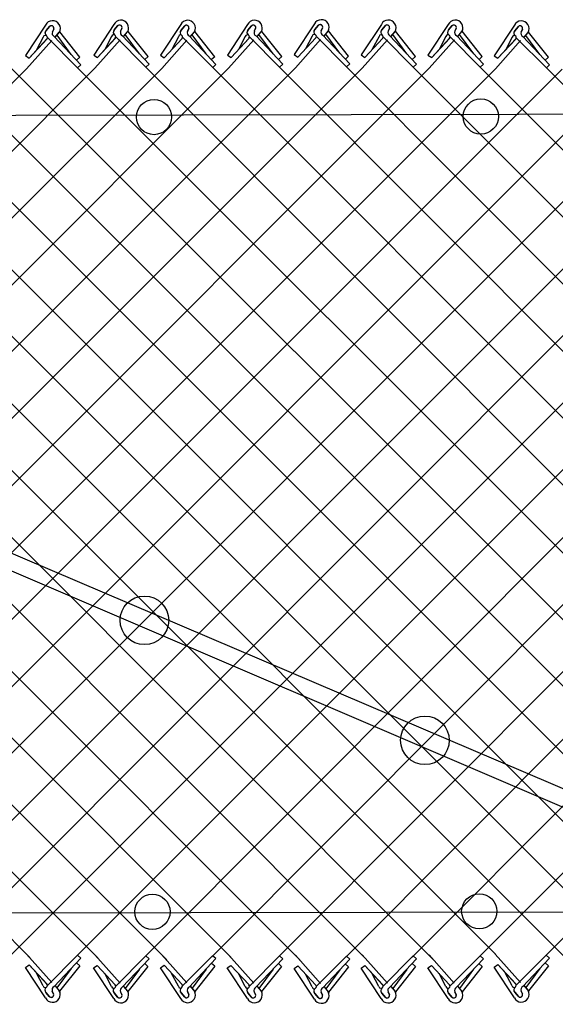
# Model space of a CAD drawing. Extents: x 0 to 1270, y 0 to 830.
# Drawn here: x 207.8 to 240.1, y 600.8 to 660.1 of the extents above; entities that cross this region are included whole.
import ezdxf

# ---------------------------------------------------------------- set-up
doc = ezdxf.new("R2010")
doc.units = 0
doc.layers.add('sb_Chainlink Fence', color=7, linetype='Continuous')
doc.layers.add('sb_Existing Structural Steel', color=7, linetype='Continuous')

msp = doc.modelspace()

# ---------------------------------------------------------------- linework, layer by layer
at = {"layer": 'sb_Chainlink Fence'}
for p, q in [((209.368, 659.782), (208.149, 657.938)), ((209.392, 659.448), (209.614, 659.711)), ((209.594, 659.69), (209.392, 659.448)), ((209.855, 659.547), (209.773, 659.37)), ((209.773, 659.376), (209.854, 659.543)), ((210.194, 659.346), (210.212, 659.38)), ((210.212, 659.38), (210.228, 659.416)), ((211.424, 657.85), (210.218, 659.367)), ((213.481, 659.818), (212.263, 657.974)), ((213.505, 659.484), (213.727, 659.747)), ((213.707, 659.726), (213.505, 659.484)), ((213.968, 659.583), (213.886, 659.406)), ((213.886, 659.412), (213.968, 659.579)), ((214.06, 659.088), (214.307, 659.381)), ((214.063, 659.093), (214.308, 659.382)), ((214.307, 659.381), (214.325, 659.416)), ((214.325, 659.416), (214.341, 659.452)), ((215.538, 657.886), (214.331, 659.403)), ((217.508, 659.808), (216.29, 657.964)), ((217.532, 659.474), (217.754, 659.737)), ((217.734, 659.716), (217.532, 659.474)), ((217.995, 659.573), (217.913, 659.396)), ((217.913, 659.402), (217.995, 659.569)), ((218.086, 659.078), (218.334, 659.371)), ((218.09, 659.083), (218.335, 659.372)), ((218.334, 659.371), (218.352, 659.405)), ((218.352, 659.405), (218.368, 659.442)), ((219.564, 657.876), (218.358, 659.393)), ((221.535, 659.816), (220.317, 657.972)), ((221.559, 659.482), (221.781, 659.745)), ((221.761, 659.724), (221.559, 659.482)), ((222.022, 659.581), (221.94, 659.404)), ((221.94, 659.41), (222.022, 659.577)), ((222.114, 659.086), (222.361, 659.38)), ((222.117, 659.091), (222.362, 659.381)), ((222.361, 659.38), (222.379, 659.414)), ((222.379, 659.414), (222.395, 659.45)), ((223.591, 657.884), (222.385, 659.401)), ((225.566, 659.846), (224.348, 658.002)), ((225.59, 659.512), (225.813, 659.775)), ((225.792, 659.754), (225.59, 659.512)), ((226.053, 659.611), (225.971, 659.434)), ((225.972, 659.44), (226.053, 659.607)), ((226.145, 659.116), (226.392, 659.409)), ((226.148, 659.121), (226.394, 659.41)), ((226.392, 659.409), (226.411, 659.443)), ((226.411, 659.443), (226.426, 659.48)), ((227.623, 657.914), (226.416, 659.431)), ((229.595, 659.824), (228.376, 657.979)), ((229.618, 659.489), (229.841, 659.753)), ((229.82, 659.731), (229.618, 659.489)), ((230.081, 659.588), (230, 659.411)), ((230, 659.418), (230.081, 659.584)), ((230.173, 659.094), (230.421, 659.387)), ((230.176, 659.098), (230.422, 659.388)), ((230.421, 659.387), (230.439, 659.421)), ((230.439, 659.421), (230.454, 659.457)), ((231.651, 657.891), (230.445, 659.409)), ((233.621, 659.821), (232.403, 657.976)), ((233.645, 659.487), (233.867, 659.75)), ((233.847, 659.728), (233.645, 659.487)), ((234.108, 659.586), (234.026, 659.408)), ((234.026, 659.415), (234.108, 659.582)), ((234.2, 659.091), (234.447, 659.384)), ((234.203, 659.096), (234.448, 659.385)), ((234.447, 659.384), (234.465, 659.418)), ((234.465, 659.418), (234.481, 659.455)), ((235.677, 657.888), (234.471, 659.406)), ((237.611, 659.773), (236.392, 657.928)), ((237.634, 659.438), (237.857, 659.702)), ((237.836, 659.68), (237.634, 659.438)), ((238.098, 659.538), (238.016, 659.36)), ((238.016, 659.367), (238.097, 659.534)), ((238.437, 659.336), (238.455, 659.37)), ((238.455, 659.37), (238.471, 659.407)), ((208.222, 657.144), (209.739, 658.853)), ((208.372, 657.786), (209.457, 658.954)), ((208.372, 657.786), (209.45, 658.947)), ((209.229, 659.055), (208.823, 658.279)), ((209.48, 659.029), (211.294, 657.208)), ((209.879, 659.1), (211.491, 657.387)), ((209.946, 659.052), (210.194, 659.346)), ((209.95, 659.057), (210.195, 659.347)), ((210.905, 658.016), (210.056, 659.171)), ((212.335, 657.18), (213.853, 658.889)), ((212.486, 657.821), (213.571, 658.99)), ((212.486, 657.821), (213.564, 658.983)), ((213.342, 659.09), (212.937, 658.315)), ((213.593, 659.065), (215.407, 657.243)), ((213.992, 659.136), (215.605, 657.423)), ((215.018, 658.052), (214.17, 659.207)), ((216.362, 657.17), (217.879, 658.879)), ((216.513, 657.811), (217.597, 658.98)), ((216.513, 657.811), (217.591, 658.973)), ((217.369, 659.08), (216.963, 658.305)), ((217.62, 659.055), (219.434, 657.233)), ((218.019, 659.126), (219.632, 657.413)), ((219.045, 658.042), (218.196, 659.197)), ((220.389, 657.178), (221.906, 658.887)), ((220.54, 657.82), (221.625, 658.988)), ((220.54, 657.82), (221.618, 658.981)), ((221.396, 659.089), (220.99, 658.313)), ((221.647, 659.063), (223.461, 657.242)), ((222.046, 659.134), (223.659, 657.421)), ((223.072, 658.05), (222.223, 659.205)), ((224.42, 657.208), (225.938, 658.917)), ((224.571, 657.849), (225.656, 659.018)), ((224.571, 657.849), (225.649, 659.011)), ((225.427, 659.118), (225.022, 658.343)), ((225.678, 659.093), (227.492, 657.271)), ((226.077, 659.164), (227.69, 657.451)), ((227.103, 658.08), (226.255, 659.235)), ((228.448, 657.186), (229.966, 658.894)), ((228.599, 657.827), (229.684, 658.996)), ((228.599, 657.827), (229.677, 658.989)), ((229.456, 659.096), (229.05, 658.32)), ((229.707, 659.07), (231.52, 657.249)), ((230.106, 659.142), (231.718, 657.428)), ((231.132, 658.057), (230.283, 659.212)), ((232.475, 657.183), (233.992, 658.891)), ((232.626, 657.824), (233.711, 658.993)), ((232.626, 657.824), (233.704, 658.986)), ((233.482, 659.093), (233.076, 658.317)), ((233.733, 659.068), (235.547, 657.246)), ((234.132, 659.139), (235.745, 657.425)), ((235.158, 658.055), (234.309, 659.209)), ((236.464, 657.135), (237.982, 658.843)), ((236.615, 657.776), (237.7, 658.945)), ((236.615, 657.776), (237.693, 658.938)), ((237.472, 659.045), (237.066, 658.269)), ((237.723, 659.019), (239.536, 657.198)), ((238.122, 659.091), (239.734, 657.377)), ((238.189, 659.043), (238.437, 659.336)), ((238.192, 659.047), (238.438, 659.337)), ((239.148, 658.006), (238.299, 659.161)), ((239.667, 657.84), (238.461, 659.358)), ((170.343, 657.813), (224.684, 603.437)), ((208.149, 657.938), (208.372, 657.786)), ((211.424, 657.85), (211.226, 657.671)), ((212.263, 657.974), (212.486, 657.821)), ((215.538, 657.886), (215.34, 657.706)), ((216.29, 657.964), (216.513, 657.811)), ((219.564, 657.876), (219.366, 657.696)), ((220.317, 657.972), (220.54, 657.82)), ((223.591, 657.884), (223.394, 657.705)), ((224.348, 658.002), (224.571, 657.849)), ((227.623, 657.914), (227.425, 657.734)), ((228.376, 657.979), (228.599, 657.827)), ((231.651, 657.891), (231.453, 657.712)), ((232.403, 657.976), (232.626, 657.824)), ((235.677, 657.888), (235.48, 657.709)), ((236.392, 657.928), (236.615, 657.776)), ((239.667, 657.84), (239.469, 657.661)), ((154.872, 603.723), (208.222, 657.144)), ((158.894, 603.729), (212.335, 657.18)), ((158.93, 657.147), (212.505, 603.553)), ((162.949, 603.788), (216.362, 657.17)), ((162.957, 657.144), (216.674, 603.427)), ((166.988, 603.775), (220.389, 657.178)), ((166.995, 657.144), (220.535, 603.593)), ((171.011, 603.777), (224.42, 657.208)), ((175.006, 603.743), (228.448, 657.186)), ((175.049, 657.142), (228.681, 603.478)), ((179.024, 603.687), (232.475, 657.183)), ((179.08, 657.172), (232.759, 603.417)), ((183.084, 603.75), (236.464, 657.135)), ((183.108, 657.149), (236.467, 603.767)), ((187.072, 603.71), (240.491, 657.124)), ((187.135, 657.147), (240.734, 603.507)), ((191.081, 603.64), (244.518, 657.133)), ((191.154, 657.205), (244.625, 603.675)), ((195.15, 603.699), (248.55, 657.163)), ((195.18, 657.195), (248.767, 603.525)), ((199.187, 603.695), (252.578, 657.14)), ((199.207, 657.203), (252.744, 603.628)), ((203.169, 603.62), (256.604, 657.137)), ((203.239, 657.233), (256.605, 603.847)), ((207.267, 657.21), (260.632, 603.839)), ((211.239, 603.672), (264.684, 657.151)), ((211.491, 657.387), (211.294, 657.208)), ((211.294, 657.208), (264.663, 603.809)), ((215.262, 603.537), (268.711, 657.159)), ((215.605, 657.423), (215.407, 657.243)), ((215.407, 657.243), (268.691, 603.832)), ((219.388, 603.619), (272.742, 657.189)), ((219.632, 657.413), (219.434, 657.233)), ((219.434, 657.233), (272.718, 603.835)), ((223.326, 603.542), (276.771, 657.167)), ((223.659, 657.421), (223.461, 657.242)), ((223.461, 657.242), (276.737, 603.776)), ((227.477, 603.62), (280.797, 657.164)), ((227.69, 657.451), (227.492, 657.271)), ((227.492, 657.271), (280.763, 603.786)), ((231.444, 603.59), (284.843, 657.165)), ((231.718, 657.428), (231.52, 657.249)), ((231.52, 657.249), (284.79, 603.778)), ((235.271, 603.397), (288.87, 657.155)), ((235.745, 657.425), (235.547, 657.246)), ((235.547, 657.246), (288.822, 603.748)), ((239.296, 603.486), (292.897, 657.163)), ((239.734, 657.377), (239.536, 657.198)), ((239.536, 657.198), (292.85, 603.771)), ((158.473, 653.561), (208.415, 603.581)), ((207.177, 603.613), (257.274, 653.75)), ((208.218, 603.773), (209.735, 602.065)), ((209.476, 601.889), (211.29, 603.71)), ((211.488, 603.531), (211.29, 603.71)), ((212.331, 603.738), (213.849, 602.029)), ((213.589, 601.853), (215.403, 603.674)), ((215.601, 603.495), (215.403, 603.674)), ((216.358, 603.748), (217.875, 602.039)), ((217.616, 601.863), (219.43, 603.684)), ((219.628, 603.505), (219.43, 603.684)), ((220.385, 603.739), (221.903, 602.031)), ((221.643, 601.855), (223.457, 603.676)), ((223.655, 603.497), (223.457, 603.676)), ((224.416, 603.71), (225.934, 602.001)), ((225.675, 601.825), (227.488, 603.646)), ((227.686, 603.467), (227.488, 603.646)), ((228.445, 603.732), (229.962, 602.023)), ((229.703, 601.847), (231.517, 603.669)), ((231.714, 603.489), (231.517, 603.669)), ((232.471, 603.735), (233.989, 602.026)), ((233.729, 601.85), (235.543, 603.671)), ((235.741, 603.492), (235.543, 603.671)), ((236.461, 603.783), (237.978, 602.074)), ((237.719, 601.898), (239.533, 603.719)), ((239.731, 603.54), (239.533, 603.719)), ((208.146, 602.98), (208.369, 603.132)), ((208.369, 603.132), (209.447, 601.97)), ((208.369, 603.132), (209.454, 601.963)), ((209.875, 601.817), (211.488, 603.531)), ((211.42, 603.068), (210.214, 601.55)), ((211.42, 603.068), (211.223, 603.247)), ((212.259, 602.944), (212.482, 603.096)), ((212.482, 603.096), (213.56, 601.934)), ((212.482, 603.096), (213.567, 601.927)), ((213.988, 601.781), (215.601, 603.495)), ((215.534, 603.032), (215.336, 603.211)), ((216.286, 602.954), (216.509, 603.106)), ((216.509, 603.106), (217.587, 601.945)), ((216.509, 603.106), (217.594, 601.938)), ((218.015, 601.792), (219.628, 603.505)), ((219.561, 603.042), (218.354, 601.525)), ((219.561, 603.042), (219.363, 603.221)), ((220.313, 602.946), (220.536, 603.098)), ((220.536, 603.098), (221.614, 601.936)), ((220.536, 603.098), (221.621, 601.929)), ((222.042, 601.783), (223.655, 603.497)), ((223.588, 603.034), (223.39, 603.213)), ((224.344, 602.916), (224.567, 603.068)), ((224.567, 603.068), (225.645, 601.906)), ((224.567, 603.068), (225.652, 601.9)), ((226.073, 601.754), (227.686, 603.467)), ((227.619, 603.004), (227.421, 603.183)), ((228.373, 602.938), (228.595, 603.091)), ((228.595, 603.091), (229.673, 601.929)), ((228.595, 603.091), (229.68, 601.922)), ((230.102, 601.776), (231.714, 603.489)), ((231.647, 603.026), (231.449, 603.206)), ((232.399, 602.941), (232.622, 603.093)), ((232.622, 603.093), (233.7, 601.932)), ((232.622, 603.093), (233.707, 601.925)), ((234.128, 601.779), (235.741, 603.492)), ((235.674, 603.029), (235.476, 603.208)), ((236.389, 602.989), (236.612, 603.142)), ((236.612, 603.142), (237.69, 601.98)), ((236.612, 603.142), (237.697, 601.973)), ((238.118, 601.827), (239.731, 603.54)), ((239.663, 603.077), (238.457, 601.56)), ((239.663, 603.077), (239.465, 603.256)), ((209.364, 601.135), (208.146, 602.98)), ((209.225, 601.863), (208.819, 602.639)), ((210.901, 602.902), (210.052, 601.747)), ((213.477, 601.099), (212.259, 602.944)), ((213.339, 601.827), (212.933, 602.603)), ((215.014, 602.866), (214.166, 601.711)), ((215.534, 603.032), (214.327, 601.514)), ((217.504, 601.11), (216.286, 602.954)), ((217.365, 601.837), (216.96, 602.613)), ((219.041, 602.876), (218.193, 601.721)), ((221.531, 601.101), (220.313, 602.946)), ((221.392, 601.829), (220.987, 602.605)), ((223.068, 602.868), (222.22, 601.713)), ((223.588, 603.034), (222.381, 601.516)), ((225.562, 601.071), (224.344, 602.916)), ((225.424, 601.799), (225.018, 602.575)), ((227.099, 602.838), (226.251, 601.683)), ((227.619, 603.004), (226.412, 601.487)), ((229.591, 601.094), (228.373, 602.938)), ((229.452, 601.822), (229.046, 602.597)), ((231.128, 602.86), (230.279, 601.705)), ((231.647, 603.026), (230.441, 601.509)), ((233.617, 601.097), (232.399, 602.941)), ((233.478, 601.824), (233.073, 602.6)), ((235.154, 602.863), (234.306, 601.708)), ((235.674, 603.029), (234.467, 601.512)), ((237.607, 601.145), (236.389, 602.989)), ((237.468, 601.872), (237.062, 602.648)), ((239.144, 602.911), (238.295, 601.756)), ((209.942, 601.865), (210.19, 601.572)), ((209.946, 601.861), (210.191, 601.571)), ((238.185, 601.875), (238.433, 601.581)), ((238.189, 601.87), (238.434, 601.58)), ((209.59, 601.228), (209.388, 601.47)), ((209.388, 601.47), (209.61, 601.206)), ((209.851, 601.371), (209.769, 601.548)), ((209.769, 601.541), (209.851, 601.375)), ((210.19, 601.572), (210.208, 601.538)), ((210.208, 601.538), (210.224, 601.502)), ((213.703, 601.192), (213.501, 601.434)), ((213.501, 601.434), (213.724, 601.17)), ((213.964, 601.335), (213.882, 601.512)), ((213.883, 601.505), (213.964, 601.339)), ((214.056, 601.829), (214.303, 601.536)), ((214.059, 601.825), (214.305, 601.535)), ((214.303, 601.536), (214.322, 601.502)), ((214.322, 601.502), (214.337, 601.466)), ((217.73, 601.202), (217.528, 601.444)), ((217.528, 601.444), (217.75, 601.18)), ((217.991, 601.345), (217.909, 601.522)), ((217.909, 601.516), (217.991, 601.349)), ((218.083, 601.839), (218.33, 601.546)), ((218.086, 601.835), (218.331, 601.545)), ((218.33, 601.546), (218.348, 601.512)), ((218.348, 601.512), (218.364, 601.476)), ((221.757, 601.194), (221.555, 601.436)), ((221.555, 601.436), (221.778, 601.172)), ((222.018, 601.336), (221.936, 601.514)), ((221.937, 601.507), (222.018, 601.341)), ((222.11, 601.831), (222.357, 601.538)), ((222.113, 601.827), (222.359, 601.537)), ((222.357, 601.538), (222.376, 601.504)), ((222.376, 601.504), (222.391, 601.468)), ((225.788, 601.164), (225.586, 601.406)), ((225.586, 601.406), (225.809, 601.142)), ((226.049, 601.307), (225.967, 601.484)), ((225.968, 601.478), (226.049, 601.311)), ((226.141, 601.801), (226.389, 601.508)), ((226.144, 601.797), (226.39, 601.507)), ((226.389, 601.508), (226.407, 601.474)), ((226.407, 601.474), (226.422, 601.438)), ((229.817, 601.186), (229.615, 601.428)), ((229.615, 601.428), (229.837, 601.165)), ((230.078, 601.329), (229.996, 601.506)), ((229.996, 601.5), (230.077, 601.333)), ((230.169, 601.824), (230.417, 601.531)), ((230.173, 601.819), (230.418, 601.53)), ((230.417, 601.531), (230.435, 601.497)), ((230.435, 601.497), (230.451, 601.46)), ((233.843, 601.189), (233.641, 601.431)), ((233.641, 601.431), (233.864, 601.168)), ((234.104, 601.332), (234.022, 601.509)), ((234.023, 601.503), (234.104, 601.336)), ((234.196, 601.827), (234.443, 601.533)), ((234.199, 601.822), (234.445, 601.532)), ((234.443, 601.533), (234.462, 601.499)), ((234.462, 601.499), (234.477, 601.463)), ((237.833, 601.237), (237.631, 601.479)), ((237.631, 601.479), (237.853, 601.216)), ((238.094, 601.38), (238.012, 601.557)), ((238.012, 601.551), (238.094, 601.384)), ((238.433, 601.581), (238.451, 601.547)), ((238.451, 601.547), (238.467, 601.511))]:
    msp.add_line(p, q, dxfattribs=at)
for centre, radius, start, end in [((209.787, 659.575), 0.468, 330.77313, 153.67978), ((213.9, 659.611), 0.468, 330.77313, 153.67978), ((217.927, 659.601), 0.468, 330.77313, 153.67978), ((221.954, 659.609), 0.468, 330.77313, 153.67978), ((225.985, 659.639), 0.468, 330.77313, 153.67978), ((230.014, 659.616), 0.468, 330.77313, 153.67978), ((234.04, 659.614), 0.468, 330.77313, 153.67978), ((238.03, 659.565), 0.468, 330.77313, 153.67978), ((209.521, 659.306), 0.192, 140.20166, 233.00525), ((209.526, 659.307), 0.195, 133.66719, 232.23436), ((209.71, 659.593), 0.152, 342.51476, 140.13681), ((209.71, 659.593), 0.152, 340.73436, 129.2174), ((209.967, 659.29), 0.209, 156.48328, 245.15783), ((213.635, 659.342), 0.192, 140.20166, 233.00525), ((213.64, 659.342), 0.195, 133.66719, 232.23436), ((213.823, 659.629), 0.152, 342.51476, 140.13681), ((213.824, 659.629), 0.152, 340.73436, 129.2174), ((214.08, 659.326), 0.209, 156.48328, 245.15783), ((217.661, 659.332), 0.192, 140.20166, 233.00525), ((217.667, 659.332), 0.195, 133.66719, 232.23436), ((217.85, 659.618), 0.152, 342.51476, 140.13681), ((217.851, 659.619), 0.152, 340.73436, 129.2174), ((218.107, 659.316), 0.209, 156.48328, 245.15783), ((221.688, 659.34), 0.192, 140.20166, 233.00525), ((221.694, 659.341), 0.195, 133.66719, 232.23436), ((221.877, 659.627), 0.152, 342.51476, 140.13681), ((221.878, 659.627), 0.152, 340.73436, 129.2174), ((222.134, 659.324), 0.209, 156.48328, 245.15783), ((225.72, 659.37), 0.192, 140.20166, 233.00525), ((225.725, 659.37), 0.195, 133.66719, 232.23436), ((225.908, 659.656), 0.152, 342.51476, 140.13681), ((225.909, 659.657), 0.152, 340.73436, 129.2174), ((226.165, 659.354), 0.209, 156.48328, 245.15783), ((229.748, 659.348), 0.192, 140.20166, 233.00525), ((229.753, 659.348), 0.195, 133.66719, 232.23436), ((229.937, 659.634), 0.152, 342.51476, 140.13681), ((229.937, 659.635), 0.152, 340.73436, 129.2174), ((230.193, 659.332), 0.209, 156.48328, 245.15783), ((233.775, 659.345), 0.192, 140.20166, 233.00525), ((233.78, 659.345), 0.195, 133.66719, 232.23436), ((233.963, 659.631), 0.152, 342.51476, 140.13681), ((233.964, 659.632), 0.152, 340.73436, 129.2174), ((234.22, 659.329), 0.209, 156.48328, 245.15783), ((237.764, 659.297), 0.192, 140.20166, 233.00525), ((237.769, 659.297), 0.195, 133.66719, 232.23436), ((237.953, 659.583), 0.152, 342.51476, 140.13681), ((237.953, 659.584), 0.152, 340.73436, 129.2174), ((209.355, 659.033), 0.128, 319.02146, 170.06956), ((213.468, 659.068), 0.128, 319.02146, 170.06956), ((217.495, 659.058), 0.128, 319.02146, 170.06956), ((221.522, 659.067), 0.128, 319.02146, 170.06956), ((225.553, 659.096), 0.128, 319.02146, 170.06956), ((229.582, 659.074), 0.128, 319.02146, 170.06956), ((233.608, 659.071), 0.128, 319.02146, 170.06956), ((237.598, 659.023), 0.128, 319.02146, 170.06956), ((238.21, 659.281), 0.209, 156.48328, 245.15783), ((209.351, 601.885), 0.128, 189.93044, 40.97854), ((213.465, 601.849), 0.128, 189.93044, 40.97854), ((217.491, 601.859), 0.128, 189.93044, 40.97854), ((221.518, 601.851), 0.128, 189.93044, 40.97854), ((225.55, 601.821), 0.128, 189.93044, 40.97854), ((229.578, 601.844), 0.128, 189.93044, 40.97854), ((233.604, 601.846), 0.128, 189.93044, 40.97854), ((237.594, 601.895), 0.128, 189.93044, 40.97854), ((209.517, 601.611), 0.192, 126.99475, 219.79834), ((209.523, 601.611), 0.195, 127.76564, 226.33281), ((209.783, 601.343), 0.468, 206.32022, 29.22687), ((209.706, 601.325), 0.152, 219.86319, 17.48524), ((209.707, 601.324), 0.152, 230.7826, 19.26564), ((209.963, 601.627), 0.209, 114.84217, 203.51672), ((213.631, 601.575), 0.192, 126.99475, 219.79834), ((213.636, 601.575), 0.195, 127.76564, 226.33281), ((213.897, 601.307), 0.468, 206.32022, 29.22687), ((213.82, 601.289), 0.152, 219.86319, 17.48524), ((213.82, 601.288), 0.152, 230.7826, 19.26564), ((214.076, 601.591), 0.209, 114.84217, 203.51672), ((217.658, 601.586), 0.192, 126.99475, 219.79834), ((217.663, 601.585), 0.195, 127.76564, 226.33281), ((217.923, 601.317), 0.468, 206.32022, 29.22687), ((217.846, 601.299), 0.152, 219.86319, 17.48524), ((217.847, 601.299), 0.152, 230.7826, 19.26564), ((218.103, 601.602), 0.209, 114.84217, 203.51672), ((221.685, 601.577), 0.192, 126.99475, 219.79834), ((221.69, 601.577), 0.195, 127.76564, 226.33281), ((221.95, 601.309), 0.468, 206.32022, 29.22687), ((221.873, 601.291), 0.152, 219.86319, 17.48524), ((221.874, 601.29), 0.152, 230.7826, 19.26564), ((222.13, 601.593), 0.209, 114.84217, 203.51672), ((225.716, 601.547), 0.192, 126.99475, 219.79834), ((225.721, 601.547), 0.195, 127.76564, 226.33281), ((225.982, 601.279), 0.468, 206.32022, 29.22687), ((225.905, 601.261), 0.152, 219.86319, 17.48524), ((225.905, 601.26), 0.152, 230.7826, 19.26564), ((226.161, 601.564), 0.209, 114.84217, 203.51672), ((229.744, 601.57), 0.192, 126.99475, 219.79834), ((229.75, 601.57), 0.195, 127.76564, 226.33281), ((230.01, 601.301), 0.468, 206.32022, 29.22687), ((229.933, 601.284), 0.152, 219.86319, 17.48524), ((229.934, 601.283), 0.152, 230.7826, 19.26564), ((230.19, 601.586), 0.209, 114.84217, 203.51672), ((233.771, 601.573), 0.192, 126.99475, 219.79834), ((233.776, 601.572), 0.195, 127.76564, 226.33281), ((234.036, 601.304), 0.468, 206.32022, 29.22687), ((233.959, 601.286), 0.152, 219.86319, 17.48524), ((233.96, 601.286), 0.152, 230.7826, 19.26564), ((234.216, 601.589), 0.209, 114.84217, 203.51672), ((237.76, 601.621), 0.192, 126.99475, 219.79834), ((237.766, 601.621), 0.195, 127.76564, 226.33281), ((238.026, 601.352), 0.468, 206.32022, 29.22687), ((237.949, 601.334), 0.152, 219.86319, 17.48524), ((237.95, 601.334), 0.152, 230.7826, 19.26564), ((238.206, 601.637), 0.209, 114.84217, 203.51672)]:
    msp.add_arc(centre, radius, start, end, dxfattribs=at)
at = {"layer": 'sb_Existing Structural Steel'}
for p, q in [((163.726, 646.567), (252.298, 608.724)), ((163.43, 645.677), (251.763, 607.832)), ((65.549, 606.032), (405.109, 606.595))]:
    msp.add_line(p, q, dxfattribs=at)
msp.add_lwpolyline([(409.513, 654.731), (157.061, 654.221)], dxfattribs=at)
for centre, radius in [((215.898, 654.234), 1.06), ((235.586, 654.268), 1.06), ((215.321, 623.9), 1.465), ((232.219, 616.666), 1.465), ((215.804, 606.327), 1.06), ((235.492, 606.361), 1.06)]:
    msp.add_circle(centre, radius, dxfattribs=at)

doc.saveas('drawing.dxf')
